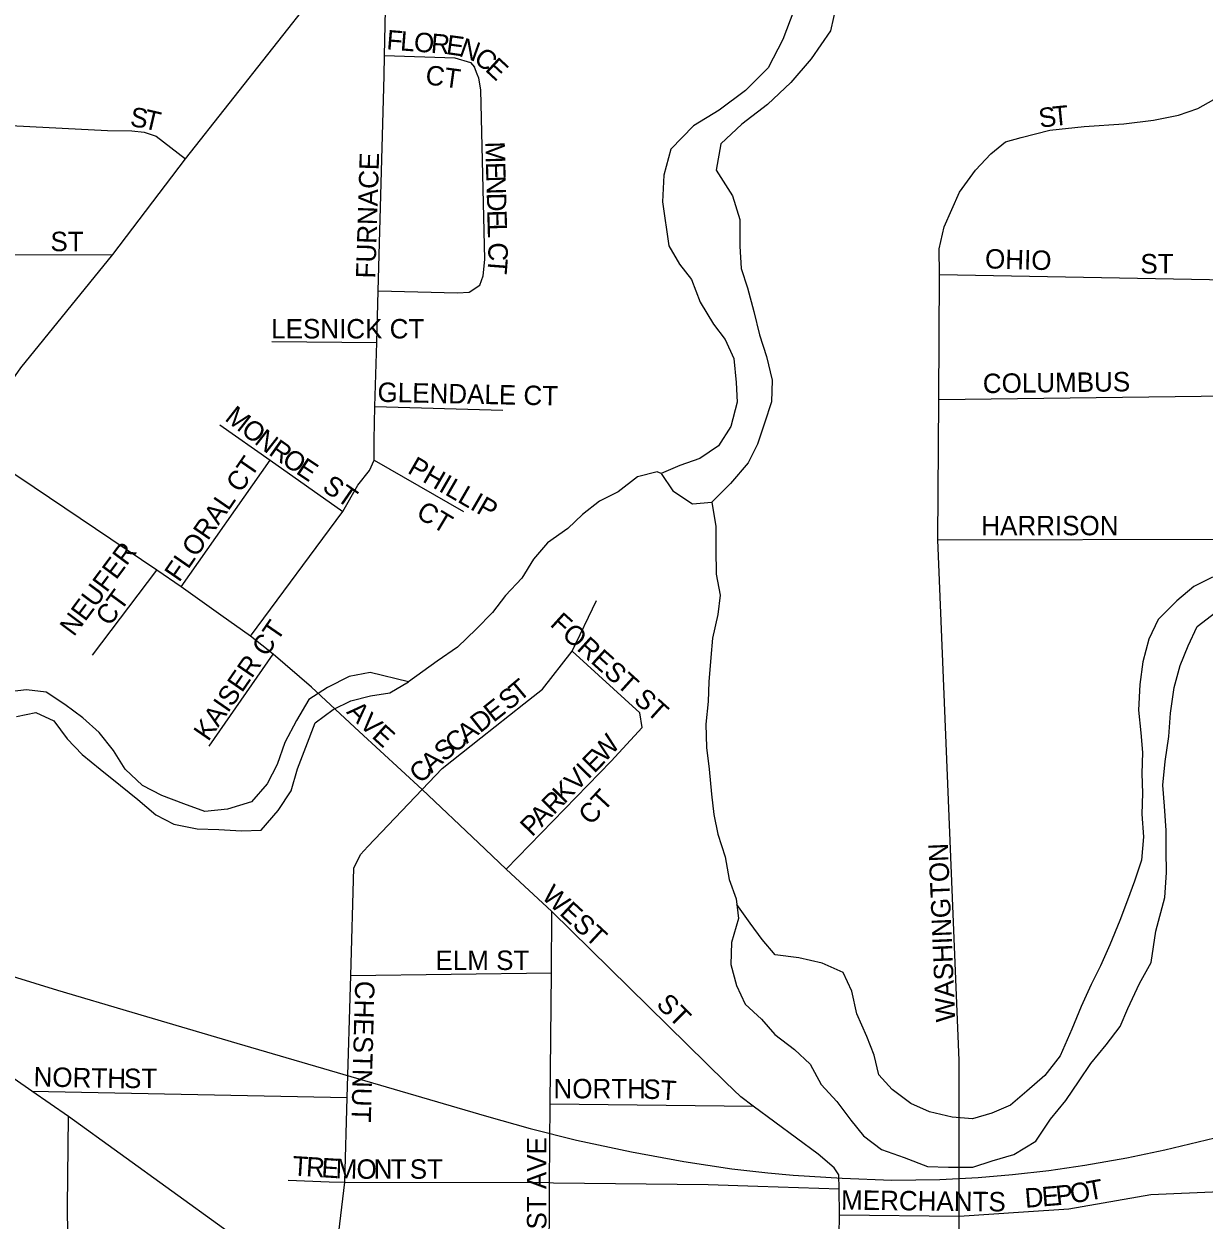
# Model space of a CAD drawing. Extents: x 1857828 to 2277390, y 930619 to 1324581.
# Drawn here: x 2074191 to 2077226, y 1227249 to 1230324 of the extents above; entities that cross this region are included whole.
import ezdxf

# ---------------------------------------------------------------- set-up
doc = ezdxf.new("R2010")
doc.units = 0
for name, color, linetype in [('GM_X_City_Street', 7, 'Continuous'), ('GM_X_City_Street_Text', 7, 'Continuous'), ('GM_X_Major_River', 7, 'Continuous'), ('GM_X_Rail_Line', 7, 'Continuous')]:
    doc.layers.add(name, color=color, linetype=linetype)

msp = doc.modelspace()

# ---------------------------------------------------------------- linework, layer by layer
at = {"layer": 'GM_X_City_Street'}
for points in [[(2074419.6, 1229731.8), (2074606.5, 1229977.7), (2074943.5, 1230404.8), (2075094.2, 1230595.8), (2075127.1, 1230637.4), (2075155.5, 1230673.3), (2075175.5, 1230698.6)], [(2074773.6, 1228750.5), (2075011.2, 1229071.2), (2075050.3, 1229138.3), (2075080.1, 1229176.6), (2075091.9, 1229202.7), (2075091.5, 1229254.9), (2075093.8, 1229340.8), (2075098.4, 1229505.4), (2075102.1, 1229638.4), (2075117.4, 1230191), (2075118.5, 1230243.3), (2075127.1, 1230637.4), (2075128.3, 1230690.4), (2075128.4, 1230696.2), (2075128.9, 1230720.5)], [(2075118.5, 1230243.3), (2075299.7, 1230236.8), (2075339.9, 1230225.1), (2075350, 1230213.2)], [(2075364, 1229652.5), (2075372.1, 1229676.6), (2075376.3, 1229718.7), (2075365.8, 1230155.1), (2075361.5, 1230185.3), (2075357.1, 1230195), (2075350, 1230213.2)], [(2076545.8, 1229680.1), (2076544.8, 1229746.3), (2076558.1, 1229802.6), (2076596.9, 1229891.4), (2076638.2, 1229948.1), (2076677.7, 1229990.7), (2076715.4, 1230021.4), (2076755.4, 1230032), (2076829.4, 1230051.1), (2076917.6, 1230060.3), (2077019.8, 1230067.8), (2077096, 1230076.9), (2077160.1, 1230089.9), (2077210, 1230106.6), (2077264.7, 1230138)], [(2073004.1, 1230087.1), (2073655.8, 1230088.8), (2074406.5, 1230050.4), (2074468.8, 1230049.3), (2074500.9, 1230045.7), (2074531.2, 1230036.2), (2074606.5, 1229977.7)], [(2073669.6, 1229730.1), (2074419.6, 1229731.8)], [(2074047.3, 1229246.5), (2074183.5, 1229439.9), (2074419.6, 1229731.8)], [(2075102.1, 1229638.4), (2075305.9, 1229632.7), (2075335.9, 1229634.6), (2075364, 1229652.5)], [(2076596.3, 1227619.6), (2076596.2, 1227659.8), (2076541.5, 1228998.2), (2076543.8, 1229359.1), (2076545.8, 1229680.1)], [(2076545.8, 1229680.1), (2077286.5, 1229666.5)], [(2074829.2, 1229508.2), (2075098.4, 1229505.4)], [(2076543.8, 1229359.1), (2077286.3, 1229368.3), (2078281.1, 1229380.7), (2078281.7, 1229380.7)], [(2075093.8, 1229340.8), (2075422.6, 1229331.4)], [(2074695.2, 1229293.7), (2074824.7, 1229202.4), (2075011.2, 1229071.2)], [(2074698, 1228804.5), (2074595.9, 1228877.3), (2074532.9, 1228920), (2074217.8, 1229132.4), (2074047.3, 1229246.5)], [(2074595.9, 1228877.3), (2074824.7, 1229202.4)], [(2075091.9, 1229202.7), (2075321.4, 1229071)], [(2076541.5, 1228998.2), (2077286.2, 1228999.6), (2078288.1, 1229001.4)], [(2074367.7, 1228701.3), (2074532.9, 1228920)], [(2075215.3, 1228356.1), (2075266.7, 1228409.9), (2075366.3, 1228488.8), (2075477.2, 1228576.5), (2075525, 1228614.4), (2075601, 1228711.7), (2075663.9, 1228841.8)], [(2075360.1, 1228218.6), (2075215.3, 1228356.1), (2075053.7, 1228505.1), (2074930.7, 1228618.9), (2074832.3, 1228704.4), (2074773.6, 1228750.5), (2074698, 1228804.5)], [(2074668, 1228467.8), (2074832.3, 1228704.4)], [(2075781.4, 1228515.6), (2075774.9, 1228553.2), (2075601, 1228711.7)], [(2075431.2, 1228151.1), (2075701.3, 1228428.6), (2075781.4, 1228515.6)], [(2074973.2, 1226459.1), (2075007.6, 1226705.5), (2074985, 1227082.6), (2075016.1, 1227346.4), (2075022.3, 1227564.5), (2075032, 1227877.7), (2075039.3, 1228153.7), (2075056.4, 1228188.8), (2075075.6, 1228209.3), (2075215.3, 1228356.1)], [(2075996, 1227603.2), (2075548.9, 1228042.5), (2075431.2, 1228151.1), (2075360.1, 1228218.6)], [(2074837.7, 1227131.7), (2074305.7, 1227515.5), (2074211.8, 1227580.7), (2073957.5, 1227757.2), (2073785.3, 1227878.4), (2073639.8, 1227953.5), (2073501.9, 1228009), (2073353.6, 1228062.8)], [(2075544.2, 1227549.9), (2075547.7, 1227884.7), (2075548.9, 1228042.5)], [(2075032, 1227877.7), (2075547.7, 1227884.7)], [(2076285.6, 1227103.6), (2076288.3, 1227263), (2076288.1, 1227329.7), (2076287.1, 1227365.4), (2076275.2, 1227383.2), (2076233.7, 1227418.8), (2076066.3, 1227542.4), (2076034.4, 1227565.6), (2075996, 1227603.2)], [(2076596.4, 1227361.9), (2076596.3, 1227619.6)], [(2074211.8, 1227580.7), (2075022.3, 1227564.5)], [(2075542, 1227112.1), (2075542.6, 1227345.4), (2075544.2, 1227547.8), (2075544.2, 1227549.9)], [(2075544.2, 1227547.8), (2076066.3, 1227542.4)], [(2074364.7, 1226896.3), (2074356.5, 1226928.2), (2074315, 1227071.8), (2074305.1, 1227137.8), (2074303.2, 1227283.2), (2074305.7, 1227515.5)], [(2074871.1, 1227351.6), (2074976, 1227347.9)], [(2074976, 1227347.9), (2075016.1, 1227346.4), (2075542.6, 1227345.4), (2075553.4, 1227345.3)], [(2076597.3, 1227091.9), (2076596.5, 1227258.8), (2076596.4, 1227361.9)], [(2075553.4, 1227345.3), (2075951.2, 1227340.5), (2076078.2, 1227336.4)], [(2076078.2, 1227336.4), (2076288.1, 1227329.7)], [(2076596.5, 1227258.8), (2076761.4, 1227270), (2076878.5, 1227277.8), (2077089.5, 1227315.3), (2077267.3, 1227323)], [(2076288.3, 1227263), (2076596.5, 1227258.8)]]:
    msp.add_lwpolyline(points, dxfattribs=at)
at = {"layer": 'GM_X_Major_River'}
for points in [[(2076281.1, 1230375.2), (2076265.3, 1230306.8), (2076215.3, 1230234.3), (2076163.3, 1230173.8), (2076103.3, 1230117.4), (2076037.2, 1230066.9), (2075983.2, 1230016.5), (2075971.4, 1229948.1), (2076013.8, 1229882), (2076032.1, 1229821.7), (2076032.4, 1229753.4)], [(2076170.7, 1230358.8), (2076142.8, 1230284.3), (2076105, 1230211.8), (2076046.9, 1230153.4), (2075978.8, 1230102.9), (2075912.7, 1230062.5), (2075854.7, 1230002), (2075836.9, 1229935.6), (2075833.1, 1229867.3), (2075849.6, 1229753.7)], [(2075849.6, 1229753.7), (2075877.4, 1229706.9), (2075907.7, 1229666.9), (2075930, 1229608.7), (2075964.3, 1229552.7), (2075994.5, 1229512.7), (2076016.8, 1229464.6), (2076023.1, 1229402.3), (2076025.3, 1229352.2), (2076009.5, 1229289.8), (2075977.6, 1229239.5), (2075929.7, 1229207.1), (2075877.6, 1229188.8), (2075829.6, 1229168.5), (2075859.8, 1229124.4), (2075910.1, 1229090.6), (2075960.2, 1229094.8)], [(2076032.4, 1229753.4), (2076035.8, 1229695.6), (2076052.1, 1229645.5), (2076068.4, 1229585.3), (2076082.7, 1229525.1), (2076101, 1229469), (2076115.3, 1229408.8), (2076113.5, 1229352.6), (2076095.7, 1229298.3), (2076077.9, 1229244), (2076054, 1229195.7), (2076008.1, 1229143.2), (2075960.2, 1229094.8)], [(2075829.6, 1229168.5), (2075819.5, 1229172.4), (2075769.5, 1229160.1), (2075719.5, 1229121.8), (2075671.5, 1229097.4), (2075627.5, 1229063.1), (2075589.6, 1229026.8), (2075537.6, 1228990.3), (2075501.7, 1228948), (2075471.9, 1228899.7), (2075430, 1228855.3), (2075396.1, 1228810.9), (2075354.1, 1228768.6), (2075306.2, 1228722.1), (2075254.2, 1228685.8), (2075180.3, 1228633.2)], [(2075960.2, 1229094.8), (2075970.5, 1229032.6), (2075970.8, 1228974.4), (2075971, 1228910.1), (2075981.3, 1228855.9), (2075975.5, 1228805.7), (2075961.7, 1228745.4), (2075957.9, 1228695.2), (2075952.2, 1228632.9), (2075950.4, 1228582.7), (2075944.6, 1228524.4), (2075946.9, 1228464.2), (2075953.1, 1228408), (2075959.4, 1228343.8), (2075965.6, 1228291.6), (2075975.9, 1228241.4), (2075994.2, 1228183.3), (2076004.4, 1228125.1), (2076022.7, 1228075), (2076028.9, 1228024.8), (2076011.1, 1227962.5), (2076009.4, 1227906.2), (2076023.6, 1227852.1), (2076045.9, 1227804), (2076088.2, 1227766.1), (2076122.4, 1227726.1), (2076172.7, 1227688.1), (2076213, 1227650.2), (2076241.2, 1227598.1), (2076281.5, 1227554.1), (2076317.8, 1227506.1), (2076350.1, 1227466.1), (2076396.3, 1227430.2), (2076454.6, 1227410.4), (2076514.8, 1227386.6), (2076568.9, 1227384.8), (2076631.1, 1227385.1), (2076681.1, 1227401.4), (2076737.2, 1227417.8), (2076793.2, 1227452.2), (2076831, 1227508.6), (2076870.9, 1227557), (2076904.8, 1227607.3), (2076934.7, 1227651.7), (2076974.6, 1227700.1), (2077010.5, 1227746.4), (2077030.3, 1227792.7), (2077060.1, 1227857.1), (2077090, 1227911.5), (2077101.6, 1227991.8), (2077125.3, 1228078.3), (2077129.1, 1228142.6), (2077128.8, 1228198.8), (2077128.6, 1228251), (2077124.3, 1228313.3), (2077120.1, 1228367.5), (2077125.9, 1228427.7), (2077135.6, 1228492), (2077139.4, 1228552.3), (2077149.1, 1228618.6), (2077164.9, 1228674.9), (2077184.7, 1228725.2), (2077208.6, 1228775.5), (2077256.5, 1228811.9)], [(2077248.1, 1228902.2), (2077200.1, 1228877.9), (2077156.2, 1228841.5), (2077108.3, 1228793.1), (2077084.4, 1228742.8), (2077068.6, 1228684.5), (2077060.9, 1228626.2), (2077057.1, 1228559.9), (2077063.4, 1228501.7), (2077067.6, 1228451.5), (2077065.8, 1228397.3), (2077068.1, 1228347.1), (2077066.3, 1228292.9), (2077070.5, 1228234.7), (2077064.8, 1228174.4), (2077047, 1228120.1), (2077029.1, 1228071.8), (2077009.3, 1228019.5), (2076983.5, 1227957.1), (2076959.7, 1227902.8), (2076935.8, 1227854.5), (2076910, 1227798.1), (2076886.2, 1227739.8), (2076856.4, 1227671.4), (2076816.5, 1227621), (2076770.6, 1227580.6), (2076728.6, 1227544.2), (2076680.6, 1227523.9), (2076630.6, 1227509.6), (2076578.4, 1227513.4), (2076520.2, 1227527.2), (2076472, 1227549), (2076423.7, 1227584.9), (2076389.5, 1227622.9), (2076377.3, 1227673.1), (2076359, 1227721.2), (2076332.7, 1227779.3), (2076320.4, 1227837.5), (2076298.2, 1227885.6), (2076243.9, 1227909.4), (2076183.7, 1227923.1), (2076123.5, 1227930.9), (2076089.3, 1227970.9), (2076059, 1228012.9), (2076024.5, 1228060.8)], [(2076024.5, 1228060.8), (2076028.9, 1228024.8), (2076011.1, 1227962.5), (2076009.4, 1227906.2), (2076023.6, 1227852.1), (2076045.9, 1227804), (2076088.2, 1227766.1), (2076122.4, 1227726.1), (2076172.7, 1227688.1), (2076213, 1227650.2), (2076241.2, 1227598.1), (2076281.5, 1227554.1), (2076317.8, 1227506.1), (2076350.1, 1227466.1), (2076396.3, 1227430.2), (2076454.6, 1227410.4), (2076514.8, 1227386.6), (2076568.9, 1227384.8), (2076631.1, 1227385.1), (2076681.1, 1227401.4), (2076737.2, 1227417.8), (2076793.2, 1227452.2), (2076831, 1227508.6), (2076870.9, 1227557), (2076904.8, 1227607.3), (2076934.7, 1227651.7), (2076974.6, 1227700.1), (2077010.5, 1227746.4), (2077030.3, 1227792.7), (2077060.1, 1227857.1), (2077090, 1227911.5), (2077101.6, 1227991.8), (2077125.3, 1228078.3), (2077129.1, 1228142.6), (2077128.8, 1228198.8), (2077128.6, 1228251), (2077124.3, 1228313.3), (2077120.1, 1228367.5), (2077125.9, 1228427.7), (2077135.6, 1228492), (2077139.4, 1228552.3), (2077149.1, 1228618.6), (2077164.9, 1228674.9), (2077184.7, 1228725.2), (2077208.6, 1228775.5), (2077256.5, 1228811.9)], [(2075180.3, 1228633.2), (2075082, 1228656.8), (2075027.9, 1228646.5), (2074971.9, 1228618.1), (2074923.9, 1228587.8), (2074892, 1228533.4), (2074862.2, 1228477), (2074842.4, 1228420.7), (2074816.5, 1228370.4), (2074776.6, 1228324), (2074714.6, 1228305.6), (2074656.4, 1228299.3), (2074602.2, 1228319.1), (2074546, 1228340.9), (2074495.8, 1228366.8), (2074451.5, 1228408.8), (2074421.2, 1228456.8), (2074384.9, 1228502.8), (2074342.7, 1228540.8), (2074296.4, 1228574.7), (2074248.2, 1228606.6), (2074198, 1228612.4), (2074145.9, 1228606.1)], [(2074172.2, 1228543.9), (2074222.3, 1228554.2), (2074268.5, 1228532.4), (2074302.8, 1228486.4), (2074341.1, 1228446.4), (2074387.3, 1228408.4), (2074439.6, 1228366.5), (2074483.9, 1228330.6), (2074530.2, 1228290.7), (2074576.4, 1228266.8), (2074636.6, 1228255), (2074692.7, 1228253.3), (2074750.9, 1228249.6), (2074801, 1228251.8), (2074844.9, 1228302.2), (2074878.8, 1228352.6), (2074894.6, 1228408.9), (2074916.4, 1228465.2), (2074940.2, 1228527.6), (2074986.1, 1228562), (2075032.1, 1228584.3), (2075082.2, 1228596.6), (2075132.3, 1228604.8), (2075180.3, 1228633.2)]]:
    msp.add_lwpolyline(points, dxfattribs=at)
at = {"layer": 'GM_X_Rail_Line'}
for points in [[(2073357.1, 1228101), (2073796.2, 1227976.3), (2074102.3, 1227894.2), (2074277.8, 1227840.4), (2074468.7, 1227783.6), (2074738.8, 1227703.9), (2075381.2, 1227515.9), (2075493.5, 1227484.6), (2075612.3, 1227454.5), (2075753.5, 1227424.3), (2075888.3, 1227400.1), (2076011.8, 1227381.2), (2076104, 1227370.5), (2076169.6, 1227364.6), (2076295.4, 1227356.9)], [(2076295.4, 1227356.9), (2076422.7, 1227352), (2076546.2, 1227353.7), (2076645.4, 1227358.8), (2076733.2, 1227366.1), (2076826.7, 1227376.3), (2076919.6, 1227389.9), (2077027.2, 1227409.2), (2077125.2, 1227429.6), (2077253.3, 1227460.2), (2077464.6, 1227516.3), (2078133.7, 1227700.4), (2078765.4, 1227876), (2079138.9, 1227983.5)]]:
    msp.add_lwpolyline(points, dxfattribs=at)

# ---------------------------------------------------------------- texts
at = {"layer": 'GM_X_City_Street_Text'}
for s, rotation, p in [('F', 355.4043, (2075122.5, 1230259.3)), ('L', 355.4043, (2075157.6, 1230256.5)), ('O', 355.4052, (2075192.7, 1230253.7)), ('R', 355.3815, (2075236.5, 1230250.1)), ('E', 351.9974, (2075275.2, 1230247)), ('N', 340.2933, (2075307.5, 1230242.8)), ('C', 320.3312, (2075344.9, 1230230.2)), ('E', 317.2412, (2075374.9, 1230205.4)), ('CT', 352.2509, (2075221.7, 1230169.6)), ('T', 5.7459, (2076838.8, 1230061.9)), ('S', 352.3259, (2074462.6, 1230061.3)), ('T', 346.8784, (2074496.3, 1230056.8)), ('S', 8.7212, (2076804.7, 1230056.6)), ('M', 271.5669, (2075377.7, 1230021.4)), ('FURNACE', 88.2384, (2075094.9, 1229669.4)), ('E', 271.5641, (2075379.1, 1229968.6)), ('N', 271.5704, (2075380.1, 1229933.5)), ('D', 271.5704, (2075381.3, 1229889.5)), ('E', 271.5641, (2075382.5, 1229845.5)), ('L', 271.5641, (2075383.5, 1229810.3)), ('ST', 0, (2074259.5, 1229740.1)), ('C', 271.5612, (2075384.8, 1229762)), ('OHIO', 358.3643, (2076662.2, 1229696.1)), ('T', 265.6809, (2075385.9, 1229723.7)), ('ST', 0, (2077062.3, 1229682.9)), ('LESNICK CT', 0, (2074827.1, 1229515.7)), ('COLUMBUS', 0.7437, (2076657.4, 1229375)), ('GLENDALE CT', 358.7946, (2075100.1, 1229352.9)), ('M', 321.8806, (2074705.3, 1229306.9)), ('O', 321.8618, (2074746.8, 1229274.3)), ('N', 321.9562, (2074781.5, 1229247.1)), ('R', 324.6724, (2074818.3, 1229218.5)), ('O', 326.2184, (2074851.8, 1229194.7)), ('FLORAL CT', 55.4504, (2074590.5, 1228886.9)), ('E', 326.3091, (2074888.4, 1229170.2)), ('PHILLIP', 329.9818, (2075175, 1229171.2)), ('ST', 325.2979, (2074955.6, 1229126.9)), ('CT', 329.0277, (2075196.9, 1229057.8)), ('HARRISON', 0, (2076653.1, 1229009.7)), ('NEUFER', 53.3421, (2074319.7, 1228747.3)), ('CT', 53.7506, (2074411.8, 1228773.6)), ('KAISER CT', 55.4065, (2074665.3, 1228477.7)), ('FOREST ST', 317.8324, (2075541.8, 1228778.5)), ('T', 39.9442, (2075465.5, 1228580)), ('S', 38.5034, (2075436.9, 1228557.2)), ('E', 38.3782, (2075398.8, 1228527.1)), ('A', 315.1082, (2075018.6, 1228553.8)), ('V', 316.6253, (2075050.8, 1228521.7)), ('D', 38.3868, (2075364.3, 1228499.7)), ('E', 317.6898, (2075083.5, 1228490.8)), ('A', 38.402, (2075329.9, 1228472.4)), ('S', 38.8646, (2075271.5, 1228425.8)), ('C', 38.3564, (2075298.8, 1228447.8)), ('W', 47.7963, (2075684, 1228422.8)), ('E', 45.6568, (2075657.9, 1228396.1)), ('C', 44.8455, (2075212, 1228369)), ('A', 42.6353, (2075239.7, 1228396.5)), ('I', 45.6611, (2075642.6, 1228380.4)), ('V', 45.6362, (2075611.8, 1228348.9)), ('K', 45.6337, (2075581, 1228317.5)), ('R', 45.6599, (2075553.4, 1228289.1)), ('CT', 47.2892, (2075649, 1228261.9)), ('A', 45.6337, (2075522.6, 1228257.7)), ('P', 45.6568, (2075498, 1228232.5)), ('WASHINGTON', 92.4376, (2076586.5, 1227759.1)), ('WEST', 317.1283, (2075519.9, 1228078.8)), ('ELM ST', 0, (2075249.5, 1227892.1)), ('CHESTNUT', 268.4285, (2075043.3, 1227864.8)), ('ST', 314.9901, (2075814.9, 1227801.4)), ('NORTH', 358.8072, (2074215.7, 1227592.9)), ('ST', 0, (2074448.7, 1227588.5)), ('NORTH', 0, (2075553.1, 1227562.1)), ('ST', 356.4254, (2075782.5, 1227562.1)), ('WEST AVE', 90, (2075534.9, 1227117.1)), ('T', 356.3368, (2074880.5, 1227364.1)), ('R', 356.3796, (2074915.7, 1227361.9)), ('E', 356.3368, (2074955.2, 1227359.4)), ('M', 358.227, (2074992.2, 1227357)), ('O', 359.9929, (2075046.6, 1227355.3)), ('N', 359.9929, (2075090.6, 1227355.3)), ('T', 359.9956, (2075134.6, 1227355.3)), ('ST', 0, (2075183.5, 1227355.3)), ('O', 9.7872, (2076885.6, 1227291.4)), ('T', 10.3121, (2076929.4, 1227298.9)), ('MERCHANTS', 359.3342, (2076292.4, 1227276.1)), ('D', 4.6384, (2076766.8, 1227280.5)), ('E', 4.644, (2076810.6, 1227284.1)), ('P', 6.2334, (2076847.2, 1227287))]:
    msp.add_text(s, height=50, rotation=rotation, dxfattribs=at).set_placement(p)

doc.saveas('drawing.dxf')
